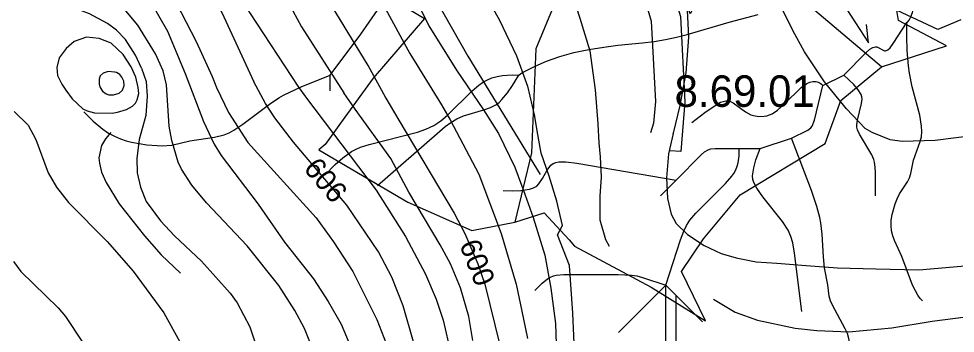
# Model space of a CAD drawing. Extents: x -709584 to -702006, y -1161789 to -1157496.
# Drawn here: x -705535.6 to -705088.9, y -1159859.9 to -1159710.1 of the extents above; entities that cross this region are included whole.
import ezdxf

# ---------------------------------------------------------------- set-up
doc = ezdxf.new("R2010")
doc.units = 0
for name, color, linetype in [('103_hranice KÚ', 7, 'Continuous'), ('110_silnice II. třídy a III. třídy', 7, 'Continuous'), ('120_vrstevnice hlavní', 7, 'Continuous'), ('121_vrstevnice hlavní_popis', 7, 'Continuous'), ('122_vrstevnice základní', 7, 'Continuous'), ('124_vrstevnice doplňková', 7, 'Continuous'), ('408_BPEJ_linie', 7, 'Continuous'), ('409_BPEJ_popis', 7, 'Continuous'), ('411_akumulovaný odtok', 7, 'Continuous'), ('735_OP sítí TI', 7, 'Continuous')]:
    doc.layers.add(name, color=color, linetype=linetype)

msp = doc.modelspace()

# ---------------------------------------------------------------- linework, layer by layer
at = {"layer": '103_hranice KÚ'}
msp.add_lwpolyline([(-705086.29, -1159710.73), (-705097.14, -1159715.23), (-705119.32, -1159704.91), (-705115.37, -1159697.5), (-705124.32, -1159679.92), (-705131.53, -1159676.49), (-705134.24, -1159654.08), (-705143.62, -1159621.36), (-705141.48, -1159577.11), (-705155, -1159550.95), (-705187.39, -1159515.59), (-705225.01, -1159488.33), (-705244.62, -1159481.43), (-705265.81, -1159464.97), (-705344.08, -1159443.34), (-705385, -1159423.78), (-705409.33, -1159422.89), (-705434.44, -1159402.64)], dxfattribs=at)
at = {"layer": '110_silnice II. třídy a III. třídy'}
msp.add_lwpolyline([(-705425.72, -1159251.12), (-705459.29, -1159299.78), (-705480.06, -1159330.8), (-705495.83, -1159360.32), (-705503.49, -1159379.89), (-705506.27, -1159393.13), (-705504.73, -1159404.52), (-705453.28, -1159456.24), (-705424.63, -1159492.88), (-705411.38, -1159516.59), (-705404.7, -1159537.44), (-705401.75, -1159556.15), (-705377.61, -1159618.68), (-705336.72, -1159700.9), (-705321.44, -1159727.98), (-705286.96, -1159784.24)], dxfattribs=at)
at = {"layer": '120_vrstevnice hlavní'}
for points in [[(-705223.36, -1159764.63), (-705220.12, -1159751.46), (-705217.29, -1159735.83), (-705216.04, -1159718.88), (-705216.95, -1159699.6), (-705219.35, -1159681.52), (-705222.58, -1159658.66), (-705229.69, -1159620.01), (-705237.57, -1159595), (-705246.09, -1159576.18), (-705257.01, -1159561.22), (-705271.76, -1159547.82), (-705285.35, -1159537.74), (-705305.1, -1159527.1), (-705322.99, -1159517.93), (-705362.53, -1159497), (-705381.94, -1159487.18), (-705402.79, -1159477.04), (-705418.64, -1159469.88), (-705430.98, -1159461.82), (-705443.17, -1159452.24), (-705458.78, -1159437.51), (-705473.54, -1159423.6), (-705487.44, -1159411.53)], [(-705360.56, -1159747.85), (-705368.96, -1159732.34), (-705401.56, -1159678.85), (-705414.43, -1159659.4), (-705448.9, -1159610.78), (-705457.91, -1159596.19), (-705476.21, -1159562.15), (-705488.08, -1159541.7), (-705495.38, -1159530.41), (-705506.53, -1159515.53), (-705514.97, -1159506.09), (-705524.12, -1159497.37), (-705538.14, -1159486.07)], [(-705558.16, -1159645.96), (-705530.7, -1159655.69), (-705515.4, -1159661.83), (-705505.39, -1159667.41), (-705495.81, -1159674.85), (-705483.37, -1159688.15), (-705472.64, -1159702.31), (-705464.63, -1159716.04), (-705456.14, -1159736.15)], [(-705456.14, -1159736.16), (-705447.52, -1159759.04), (-705442.39, -1159769.87), (-705439.11, -1159775.29), (-705421.44, -1159798.51), (-705408.76, -1159816.61), (-705394.94, -1159834), (-705387.96, -1159844.82), (-705381.83, -1159855.65), (-705377.13, -1159866.48)], [(-705360.52, -1159747.93), (-705354.22, -1159758.41), (-705327.83, -1159802.65), (-705322.84, -1159812.34), (-705316.57, -1159826.87), (-705313.29, -1159836.56), (-705306.17, -1159865.63)], [(-705223.39, -1159764.75), (-705225.66, -1159774.48), (-705226.57, -1159785.92), (-705226.11, -1159795.66), (-705224.32, -1159803.18), (-705221.95, -1159807.63), (-705216.68, -1159812.95), (-705208.68, -1159818.12), (-705200.5, -1159821.92), (-705193.33, -1159824), (-705183.78, -1159825.93), (-705174.04, -1159826.49), (-705160.04, -1159827.58), (-705145.01, -1159828.68), (-705126.77, -1159829.29), (-705106.25, -1159829.72), (-705067.77, -1159826.44)]]:
    msp.add_lwpolyline(points, dxfattribs=at)
for points in [[(-705456.14, -1159736.15), (-705456.14, -1159736.16)], [(-705360.52, -1159747.93), (-705360.56, -1159747.85)], [(-705223.39, -1159764.75), (-705223.36, -1159764.63)]]:
    msp.add_open_spline(points, degree=1, dxfattribs=at)
at = {"layer": '122_vrstevnice základní'}
for points in [[(-705536.27, -1159433.86), (-705520.53, -1159440.92), (-705506.52, -1159449.79), (-705496.03, -1159458.7), (-705482.37, -1159473.59), (-705460.54, -1159501.56), (-705441.26, -1159525.8), (-705426.85, -1159547.76), (-705411.46, -1159575.16), (-705395.25, -1159599.41), (-705380.5, -1159619.72), (-705375.84, -1159616.81), (-705353.48, -1159641.14), (-705340.2, -1159658.56), (-705328.19, -1159673.75), (-705316.59, -1159692.3), (-705306.32, -1159710.76), (-705298.14, -1159727.8), (-705292.93, -1159742.31), (-705289.54, -1159756.53)], [(-705536.28, -1159471.34), (-705524.98, -1159479.78), (-705506.82, -1159494.79), (-705489.8, -1159511.96), (-705480.22, -1159524.4), (-705468.92, -1159540.99), (-705457.2, -1159561.58), (-705446.61, -1159577.89), (-705433.6, -1159595.62), (-705399.85, -1159639.1), (-705386.69, -1159657.97), (-705372.1, -1159683.14), (-705361.66, -1159703.74), (-705349.08, -1159726.62), (-705333.92, -1159751.08)], [(-705545.58, -1159497.37), (-705529.42, -1159511.96), (-705518.83, -1159523.26), (-705501.67, -1159545.28), (-705494.52, -1159556.72), (-705487.66, -1159570.45), (-705480.51, -1159588.76), (-705470.5, -1159611.64), (-705464.2, -1159623.08), (-705456.91, -1159632.37), (-705445.18, -1159643.96), (-705437.32, -1159653.68), (-705422.01, -1159679.14), (-705407, -1159702.59), (-705400.7, -1159714.03), (-705380.54, -1159745.36)], [(-705543.86, -1159513.96), (-705534.71, -1159523.26), (-705524.27, -1159536.13), (-705516.83, -1159547.57), (-705511.68, -1159559.01), (-705507.11, -1159572.74), (-705500.81, -1159597.91), (-705497.09, -1159607.06), (-705489.09, -1159620.79), (-705481.94, -1159629.94), (-705457.77, -1159655.69), (-705449.33, -1159665.98), (-705444.75, -1159672.85), (-705425.45, -1159707.17), (-705402.15, -1159742.76)], [(-705538.14, -1159530.26), (-705532.71, -1159537.27), (-705528.56, -1159544.71), (-705525.27, -1159553.86), (-705523.98, -1159560.73), (-705523.41, -1159585.9), (-705522.41, -1159595.05), (-705518.83, -1159606.49), (-705514.4, -1159615.64), (-705509.39, -1159623.08), (-705505.39, -1159627.66), (-705494.23, -1159637.67), (-705471.93, -1159660.12), (-705453.62, -1159683.57), (-705443.89, -1159698.02), (-705438.75, -1159707.17), (-705423.51, -1159740.15)], [(-705375.16, -1159574.07), (-705365.65, -1159584.68), (-705351.72, -1159597.22), (-705335.49, -1159608.58), (-705320.07, -1159621.01), (-705303.78, -1159637.24), (-705288.94, -1159658.17), (-705275.84, -1159685.06), (-705267.93, -1159709.84), (-705263.21, -1159725.37), (-705260.7, -1159744.04), (-705259.31, -1159760.23)], [(-705536.57, -1159612.21), (-705531.13, -1159623.65), (-705523.84, -1159632.8), (-705517.4, -1159639.1), (-705486.37, -1159663.98), (-705479.65, -1159670.56), (-705469.92, -1159684.29), (-705450.9, -1159720.9), (-705443.4, -1159737.71)], [(-705402.43, -1159612.98), (-705386.72, -1159632.74), (-705373.62, -1159649.82), (-705359.33, -1159674.01), (-705339.95, -1159713.55), (-705326.79, -1159734.65), (-705313.87, -1159753.56)], [(-705466.63, -1159734.87), (-705470.43, -1159726.9), (-705478.79, -1159713.18), (-705485.37, -1159705.45), (-705494.95, -1159696.16), (-705507.82, -1159687.01), (-705519.26, -1159680.71), (-705530.7, -1159675.85), (-705542.15, -1159673.13), (-705555.59, -1159672.85), (-705561.02, -1159673.85), (-705571.32, -1159676.99), (-705579.9, -1159680.86), (-705592.77, -1159689.01), (-705601.35, -1159696.02), (-705609.96, -1159705.72), (-705614.8, -1159713.07), (-705616.22, -1159716.57)], [(-705477.02, -1159733.6), (-705479.84, -1159727.44), (-705484.65, -1159720.04), (-705488.94, -1159715.61), (-705493.23, -1159712.46), (-705501.82, -1159707.74), (-705511.83, -1159704.02), (-705521.27, -1159702.59), (-705529.56, -1159702.59), (-705538, -1159703.45), (-705553.87, -1159707.17), (-705567.6, -1159712.61), (-705574.75, -1159717.04), (-705579.07, -1159721.12)], [(-705078.5, -1159765.52), (-705098.52, -1159768.09), (-705114.25, -1159768.52), (-705119.97, -1159767.81), (-705128.55, -1159764.38), (-705131.84, -1159762.37), (-705140.71, -1159753.08), (-705151.19, -1159740.11), (-705160.76, -1159725.96), (-705166.42, -1159715.8), (-705172.27, -1159703.79)], [(-705481.92, -1159733), (-705485.8, -1159727.19), (-705491.52, -1159721.76), (-705497.24, -1159719.47), (-705503.25, -1159718.9), (-705509.11, -1159720.9), (-705512.9, -1159724.24), (-705516.32, -1159728.79)], [(-705516.32, -1159728.79), (-705517.36, -1159733.41), (-705517.07, -1159737.19), (-705515.1, -1159741.33), (-705513.21, -1159744.22), (-705510.18, -1159748.35), (-705505.03, -1159753.11), (-705502.95, -1159754.05), (-705499.53, -1159754.91), (-705490.98, -1159755.05), (-705488.42, -1159754.62), (-705484.21, -1159753.36), (-705481.29, -1159751.78), (-705479.94, -1159750.35), (-705479.15, -1159748.78), (-705478.39, -1159745.72), (-705478.58, -1159742.8), (-705479.69, -1159737.94), (-705481.92, -1159733)], [(-705477.02, -1159733.6), (-705474.8, -1159739.97), (-705474.31, -1159747.07), (-705475.02, -1159756.19), (-705478.16, -1159767.59), (-705479.3, -1159776.71), (-705479.15, -1159783.55), (-705477.59, -1159790.39), (-705474.88, -1159797.23), (-705468.04, -1159806.35), (-705461.34, -1159813.48), (-705448.38, -1159825.59), (-705434.7, -1159840.83), (-705431.42, -1159845.39), (-705425.43, -1159856.79), (-705420.73, -1159870.47)], [(-705488.95, -1159735.69), (-705490, -1159735.57), (-705492.9, -1159735.23), (-705495.34, -1159736.04), (-705496.73, -1159737.32), (-705497.2, -1159738.94), (-705497.31, -1159741.27), (-705496.73, -1159742.89), (-705495.57, -1159744.63), (-705493.97, -1159745.93), (-705492.61, -1159746.34), (-705490.41, -1159746.36), (-705487.75, -1159745.53), (-705486.15, -1159744.21), (-705485.35, -1159741.96), (-705485.47, -1159739.87), (-705486.4, -1159738.01), (-705487.44, -1159736.74), (-705488.95, -1159735.69)], [(-705394.51, -1159869.62), (-705399.36, -1159857.65), (-705403.92, -1159849.1), (-705411.47, -1159837.13), (-705426.72, -1159818.32), (-705446.1, -1159797.8), (-705453.08, -1159789.39), (-705457.92, -1159781.84), (-705459.49, -1159778.42), (-705462.62, -1159768.16), (-705463.77, -1159761.32), (-705465.13, -1159741.53), (-705466.63, -1159734.87)], [(-705443.4, -1159737.71), (-705441.25, -1159742.8), (-705435.55, -1159754.77), (-705426.29, -1159769.02), (-705393.8, -1159804.93), (-705385.39, -1159816.33), (-705376.27, -1159830.57), (-705364.73, -1159853.37), (-705360.31, -1159864.77)], [(-705347.35, -1159863.92), (-705352.19, -1159846.82), (-705357.61, -1159833.14), (-705364.02, -1159821.17), (-705379.12, -1159798.94), (-705404.49, -1159768.87), (-705413.46, -1159757.33), (-705417.88, -1159750.49), (-705423.51, -1159740.15)], [(-705402.13, -1159742.78), (-705398.32, -1159747.93), (-705365.16, -1159791.82), (-705351.05, -1159813.76), (-705341.65, -1159831.72), (-705336.52, -1159843.68), (-705333.1, -1159853.66), (-705329.54, -1159869.62)], [(-705318.99, -1159863.35), (-705320.84, -1159851.95), (-705324.83, -1159838.27), (-705329.68, -1159826.87), (-705334.52, -1159817.75), (-705349.48, -1159792.67), (-705358.18, -1159776.71), (-705375.11, -1159753.17), (-705380.5, -1159745.41)], [(-705333.9, -1159751.11), (-705329.85, -1159758.27), (-705316.21, -1159784.18), (-705305.45, -1159812.48), (-705298.33, -1159836.56), (-705294.79, -1159853.18), (-705292.98, -1159862.34)], [(-705537.72, -1159754.34), (-705531.17, -1159760.75), (-705527.46, -1159767.59), (-705521.62, -1159783.55), (-705517.63, -1159790.39), (-705511.79, -1159797.66), (-705493.4, -1159816.18), (-705481.03, -1159830.4), (-705466.47, -1159850.24), (-705458.78, -1159863.92)], [(-705313.85, -1159753.58), (-705306.75, -1159764.71), (-705298.98, -1159780.77), (-705294.12, -1159793.61), (-705290.23, -1159804.86), (-705284.65, -1159822.8), (-705281.82, -1159838.5), (-705279.54, -1159855.3), (-705278.95, -1159875.03), (-705281.52, -1159892.13), (-705286.93, -1159910.94), (-705297.62, -1159938.3), (-705299.06, -1159942.84), (-705299.61, -1159948.56), (-705299.46, -1159954.08), (-705297.21, -1159957.95), (-705291.96, -1159961.37), (-705287.5, -1159963.73), (-705284.34, -1159964.52)], [(-705270.32, -1159872.01), (-705271.23, -1159850.33), (-705272.83, -1159827.63), (-705278.68, -1159813.03), (-705276.2, -1159808.53), (-705278.87, -1159797.08), (-705282.56, -1159785.12), (-705286.43, -1159774.18), (-705288.34, -1159763.55), (-705289.5, -1159756.72)], [(-705259.3, -1159760.39), (-705258.95, -1159769.2), (-705258.3, -1159775.86), (-705257.84, -1159785.59), (-705258.44, -1159794.64), (-705258.5, -1159805.91), (-705255.64, -1159815.31), (-705253.89, -1159818.36)], [(-705204.16, -1159843.64), (-705193.82, -1159849.81), (-705183.25, -1159853.61), (-705165.24, -1159857.51), (-705154.98, -1159858.65), (-705139.59, -1159859.22), (-705119.07, -1159857.36), (-705099.87, -1159854.19), (-705067.77, -1159850.1), (-704999.38, -1159843.68), (-704991.97, -1159843.83), (-704979.65, -1159845.41), (-704969.74, -1159847.39), (-704956.06, -1159851.66), (-704943.52, -1159856.94), (-704927.27, -1159865.77)]]:
    msp.add_lwpolyline(points, dxfattribs=at)
for points in [[(-705516.32, -1159728.79), (-705516.32, -1159728.79)], [(-705481.92, -1159733), (-705481.92, -1159733)], [(-705477.02, -1159733.6), (-705477.02, -1159733.6)], [(-705466.63, -1159734.87), (-705466.63, -1159734.87)], [(-705443.4, -1159737.71), (-705443.4, -1159737.71)], [(-705423.51, -1159740.15), (-705423.51, -1159740.15)], [(-705402.15, -1159742.76), (-705402.13, -1159742.78)], [(-705380.5, -1159745.41), (-705380.54, -1159745.36)], [(-705333.92, -1159751.08), (-705333.9, -1159751.11)], [(-705313.87, -1159753.56), (-705313.85, -1159753.58)], [(-705289.54, -1159756.53), (-705289.5, -1159756.72)], [(-705259.31, -1159760.23), (-705259.3, -1159760.39)]]:
    msp.add_open_spline(points, degree=1, dxfattribs=at)
at = {"layer": '124_vrstevnice doplňková'}
for points in [[(-705491.71, -1159764.27), (-705494.17, -1159767.4), (-705496.07, -1159770.55), (-705497.36, -1159776.32), (-705497.11, -1159778.99), (-705496.07, -1159783.21), (-705493.97, -1159788.11), (-705487.7, -1159798.23), (-705475.59, -1159813.48), (-705467.61, -1159822.59), (-705458.49, -1159831.29)], [(-705538.09, -1159825.72), (-705534.58, -1159830.43), (-705516.77, -1159847.82), (-705513.35, -1159851.95), (-705505.23, -1159864.2), (-705499.96, -1159876.17), (-705495.4, -1159893.84), (-705494.4, -1159904.67), (-705494.97, -1159914.36), (-705497.39, -1159925.76), (-705499.39, -1159931.89), (-705512.64, -1159963.38), (-705515.78, -1159976.2), (-705516.63, -1159984.9), (-705516.77, -1159997.58), (-705513.64, -1160015.25), (-705509.79, -1160028.93), (-705507.51, -1160041.32)]]:
    msp.add_lwpolyline(points, dxfattribs=at)
at = {"layer": '408_BPEJ_linie'}
for points in [[(-705550, -1159481), (-705530.5, -1159462), (-705498, -1159496), (-705476.5, -1159526.5), (-705459, -1159554), (-705455, -1159565.5), (-705452, -1159571), (-705444, -1159599.5), (-705434.5, -1159641), (-705421.5, -1159644), (-705409, -1159680.5), (-705398, -1159700), (-705392, -1159698), (-705381.5, -1159697.5), (-705368, -1159698), (-705355.5, -1159702), (-705342, -1159710), (-705366.5, -1159738.5), (-705380, -1159757), (-705389.5, -1159770), (-705392.5, -1159772.5), (-705350, -1159797.5), (-705319.5, -1159811), (-705299, -1159807)], [(-705124, -1159733), (-705163, -1159700), (-705178.5, -1159692), (-705216.5, -1159681), (-705240, -1159679), (-705256, -1159683.5), (-705279.5, -1159702), (-705289, -1159724.5), (-705291, -1159774), (-705299, -1159807)], [(-705124, -1159733), (-705093, -1159723), (-705116, -1159711), (-705116.7, -1159706.13)], [(-705299, -1159807), (-705285, -1159802.5), (-705273, -1159815.5), (-705270.5, -1159818.5), (-705234, -1159838), (-705208, -1159854), (-705219.5, -1159830.5), (-705209, -1159815), (-705191.5, -1159794), (-705151, -1159769.5), (-705143.5, -1159749), (-705124, -1159733)]]:
    msp.add_lwpolyline(points, dxfattribs=at)
at = {"layer": '411_akumulovaný odtok'}
for p, q in [((-705386.99, -1159744.5), (-705386.99, -1159737)), ((-705151.99, -1159742), (-705141.99, -1159737)), ((-705181.99, -1159772), (-705166.99, -1159767)), ((-705191.99, -1159772), (-705181.99, -1159772)), ((-705229.49, -1159794.5), (-705221.99, -1159787)), ((-705249.49, -1159859.5), (-705226.99, -1159837)), ((-705221.99, -1159842), (-705226.99, -1159837)), ((-705209.49, -1159854.5), (-705221.99, -1159842)), ((-705221.99, -1159912), (-705221.99, -1159842))]:
    msp.add_line(p, q, dxfattribs=at)
for points in [[(-705386.99, -1159737), (-705372.38, -1159717.42), (-705364.47, -1159706.01), (-705360.64, -1159699.62), (-705354.91, -1159687.84), (-705353.05, -1159684.74), (-705348.72, -1159678.78), (-705343.9, -1159673.02), (-705338.85, -1159667.36), (-705305.01, -1159630.95), (-705297.6, -1159622.33), (-705293.14, -1159616.34), (-705291.42, -1159613.53), (-705288.03, -1159607.15), (-705283.18, -1159597.21), (-705281.9, -1159594.09), (-705281.21, -1159591.38), (-705281.15, -1159589.16), (-705281.48, -1159587.64), (-705281.99, -1159587)], [(-705111.99, -1159712), (-705111.59, -1159711.74), (-705110.9, -1159710.81), (-705110.09, -1159709.29), (-705109.3, -1159707.2), (-705108.61, -1159704.68), (-705107.6, -1159698.85), (-705107.07, -1159692.91), (-705106.96, -1159685.45), (-705106.99, -1159592)], [(-705296.99, -1159737), (-705296.1, -1159736.27), (-705293.43, -1159734.73), (-705289.28, -1159732.66), (-705283.91, -1159730.35), (-705277.57, -1159728.1), (-705270.81, -1159726.25), (-705263.71, -1159724.76), (-705256.59, -1159723.61), (-705249.77, -1159722.76), (-705238.02, -1159721.64), (-705232.52, -1159720.98), (-705227.07, -1159720.09), (-705221.87, -1159718.94), (-705216.73, -1159717.59), (-705196.73, -1159711.73), (-705182.92, -1159708.19)], [(-705141.99, -1159737), (-705131.54, -1159726.42), (-705129.58, -1159724.69), (-705128.27, -1159723.83), (-705126.96, -1159723.47), (-705126.34, -1159723.57), (-705122.69, -1159725.37), (-705122.12, -1159725.43), (-705121.02, -1159724.96), (-705119.97, -1159723.96), (-705118.45, -1159721.96), (-705111.99, -1159712)], [(-705104.49, -1159844.5), (-705105.64, -1159843.32), (-705106.69, -1159841.81), (-705107.87, -1159839.78), (-705109.21, -1159836.96), (-705114.29, -1159823.4), (-705117.79, -1159815.81), (-705118.69, -1159813.49), (-705119.3, -1159811.12), (-705119.53, -1159808.58), (-705119.41, -1159806), (-705119.02, -1159803.4), (-705117.61, -1159798.3), (-705116.63, -1159795.87), (-705115.47, -1159793.59), (-705111.7, -1159787.79), (-705110.73, -1159785.86), (-705110.09, -1159783.83), (-705108.81, -1159777.42), (-705105.55, -1159768.64), (-705105, -1159766.33), (-705104.8, -1159763.88), (-705104.91, -1159761.36), (-705105.77, -1159756.13), (-705109.39, -1159742.55), (-705110.72, -1159736.12), (-705111.18, -1159732.56), (-705111.76, -1159725.25), (-705111.99, -1159718.63), (-705111.99, -1159712)], [(-705504.49, -1159754.5), (-705500.11, -1159758.93), (-705495.47, -1159762.76), (-705492.78, -1159764.56), (-705489.95, -1159766.1), (-705487.09, -1159767.34), (-705484.36, -1159768.25), (-705481.87, -1159768.85), (-705474.52, -1159770.11), (-705469.64, -1159770.57), (-705467.24, -1159770.65), (-705462.57, -1159770.31), (-705453.99, -1159768.33), (-705442.18, -1159766.6), (-705437.61, -1159765.38), (-705435.29, -1159764.39), (-705433.04, -1159763.18), (-705428.69, -1159760.36), (-705415.95, -1159750.82), (-705411.55, -1159747.86), (-705409.28, -1159746.57), (-705400.82, -1159742.58), (-705386.99, -1159737)], [(-705389.49, -1159784.5), (-705384.68, -1159779.61), (-705380.98, -1159776.34), (-705376.91, -1159773.41), (-705374.66, -1159772.19), (-705372.57, -1159771.32), (-705368.49, -1159770.02), (-705345.41, -1159764.11), (-705341.37, -1159762.75), (-705337.56, -1159760.99), (-705334.22, -1159758.74), (-705331.11, -1159756.1), (-705319.25, -1159744.52), (-705316.21, -1159741.79), (-705314.39, -1159740.49), (-705312.28, -1159739.32), (-705309.94, -1159738.35), (-705307.39, -1159737.66), (-705304.82, -1159737.23), (-705300.25, -1159736.92), (-705296.99, -1159737)], [(-705364.49, -1159789.5), (-705336.08, -1159764.75), (-705332.14, -1159761.5), (-705329.43, -1159759.5), (-705326.58, -1159757.77), (-705323.49, -1159756.44), (-705313.75, -1159753.49), (-705310.61, -1159752.39), (-705307.72, -1159750.93), (-705306.45, -1159749.95), (-705305.14, -1159748.65), (-705302.52, -1159745.43), (-705300.14, -1159741.99), (-705296.99, -1159737)], [(-705126.99, -1159794.5), (-705126.89, -1159783.44), (-705127.06, -1159780.76), (-705127.44, -1159778.38), (-705127.76, -1159777.22), (-705128.75, -1159774.94), (-705134.62, -1159765.17), (-705135.52, -1159762.96), (-705135.76, -1159761.82), (-705135.82, -1159760.73), (-705135.58, -1159758.49), (-705133.54, -1159750.54), (-705133.29, -1159748.36), (-705133.38, -1159747.32), (-705133.69, -1159746.26), (-705135.12, -1159743.95), (-705137.29, -1159741.49), (-705141.99, -1159737)], [(-705214.49, -1159759.5), (-705208.37, -1159754.83), (-705203.48, -1159751.4), (-705200.79, -1159749.93), (-705198.38, -1159749.24), (-705197.2, -1159749.26), (-705196.02, -1159749.59), (-705194.86, -1159750.17), (-705188.99, -1159754.44), (-705186.44, -1159755.84), (-705185.2, -1159756.25), (-705182.63, -1159756.65), (-705180.02, -1159756.57), (-705178.74, -1159756.34), (-705176.2, -1159755.35), (-705173.75, -1159753.69), (-705170.29, -1159750.6), (-705162.43, -1159742.82), (-705159.67, -1159740.94), (-705158.2, -1159740.29), (-705156.75, -1159739.95), (-705155.39, -1159739.96), (-705154.29, -1159740.26), (-705153.35, -1159740.74), (-705152.63, -1159741.26), (-705151.99, -1159742)], [(-705166.99, -1159767), (-705159.16, -1159763.15), (-705157.75, -1159762.11), (-705157.06, -1159761.22), (-705156.02, -1159758.41), (-705151.99, -1159742)], [(-705136.99, -1159894.5), (-705137.73, -1159892.78), (-705138.28, -1159890.79), (-705139.24, -1159885.27), (-705139.49, -1159878.89), (-705139.07, -1159867.12), (-705139.19, -1159864.77), (-705139.57, -1159862.48), (-705140.32, -1159860.08), (-705141.34, -1159857.75), (-705147.43, -1159846.6), (-705148.35, -1159844.44), (-705148.99, -1159842.29), (-705149.63, -1159836.87), (-705151.22, -1159828.7), (-705151.7, -1159823.54), (-705152.37, -1159812.73), (-705153.04, -1159807.3), (-705153.56, -1159804.72), (-705154.92, -1159799.61), (-705157.48, -1159791.96), (-705166.99, -1159767)], [(-705226.99, -1159837), (-705219.96, -1159815.5), (-705218.39, -1159811.31), (-705217.14, -1159808.63), (-705215.57, -1159806.12), (-705212.65, -1159802.65), (-705198.51, -1159788.52), (-705195.42, -1159785.15), (-705194.45, -1159783.76), (-705193.57, -1159782.16), (-705192.87, -1159780.41), (-705192.42, -1159778.71), (-705191.99, -1159775.46), (-705191.99, -1159772)], [(-705221.99, -1159787), (-705210.02, -1159774.93), (-705208.47, -1159773.55), (-705206.79, -1159772.49), (-705205.51, -1159772.12), (-705203.45, -1159771.92), (-705191.99, -1159772)], [(-705161.99, -1159849.5), (-705165.54, -1159821.72), (-705166.41, -1159816.92), (-705167.25, -1159813.83), (-705168.53, -1159810.89), (-705171.23, -1159806.74), (-705180.68, -1159794.88), (-705183.56, -1159790.89), (-705185.01, -1159788.14), (-705185.44, -1159786.64), (-705185.54, -1159784.96), (-705185.01, -1159781.18), (-705183.94, -1159777.36), (-705181.99, -1159772)], [(-705304.49, -1159792), (-705300.17, -1159792.11), (-705296.07, -1159791.93), (-705291.89, -1159791.28), (-705290.05, -1159790.69), (-705288.55, -1159789.87), (-705287.46, -1159788.83), (-705285.79, -1159786.28), (-705283.53, -1159782.2), (-705281.77, -1159779.93), (-705280.7, -1159779.12), (-705279.38, -1159778.58), (-705277.91, -1159778.31), (-705274.66, -1159778.28), (-705269.39, -1159778.89), (-705221.99, -1159787)], [(-705289.49, -1159839.5), (-705285.98, -1159835.98), (-705283.35, -1159833.94), (-705281.95, -1159833.14), (-705280.58, -1159832.6), (-705279.29, -1159832.29), (-705275.54, -1159831.99), (-705249.72, -1159831.96), (-705243.31, -1159832.23), (-705240.77, -1159832.62), (-705238.11, -1159833.29), (-705226.99, -1159837)], [(-705254.49, -1159919.5), (-705246.38, -1159914.04), (-705239.85, -1159910.18), (-705236.23, -1159908.5), (-705231.34, -1159906.74), (-705229.99, -1159906.02), (-705228.89, -1159905.07), (-705228.1, -1159903.83), (-705227.57, -1159902.35), (-705226.99, -1159898.92), (-705226.74, -1159893.19), (-705226.99, -1159837)]]:
    msp.add_lwpolyline(points, dxfattribs=at)
at = {"layer": '735_OP sítí TI'}
for points in [[(-705157.61, -1159639.89), (-705158.55, -1159640.65), (-705168.91, -1159652.92), (-705163.04, -1159656.21), (-705177.44, -1159680.35), (-705154.31, -1159665.6), (-705151.47, -1159669.93), (-705156.96, -1159673.54), (-705148.02, -1159687.88), (-705150.86, -1159689.74), (-705130.27, -1159721.53), (-705131.27, -1159712.82)], [(-705175.71, -1159687.51), (-705176.48, -1159683.4), (-705183.72, -1159680.26), (-705199.05, -1159681.8), (-705212.39, -1159682.81), (-705214.42, -1159683.01), (-705241.88, -1159684.16), (-705233.9, -1159711.35), (-705231.9, -1159749.51), (-705232.75, -1159759.92), (-705234.19, -1159764.44)], [(-705186.48, -1159694.61), (-705197.82, -1159695.75), (-705209.31, -1159696.61), (-705215.38, -1159707.74), (-705219.11, -1159697.22), (-705223.4, -1159697.4), (-705220, -1159708.99), (-705217.86, -1159749.73), (-705219.81, -1159773.32), (-705225.01, -1159773.09)]]:
    msp.add_lwpolyline(points, dxfattribs=at)

# ---------------------------------------------------------------- texts
at = {"layer": '121_vrstevnice hlavní_popis'}
for s, rotation, p in [('606', 310.2757, (-705400.15, -1159781.67)), ('600', 291.5476, (-705325.59, -1159817.64))]:
    msp.add_text(s, height=10, rotation=rotation, dxfattribs=at).set_placement(p)
at = {"layer": '409_BPEJ_popis'}
msp.add_text('8.69.01', height=15, dxfattribs=at).set_placement((-705222.78, -1159752.1))

doc.saveas('drawing.dxf')
